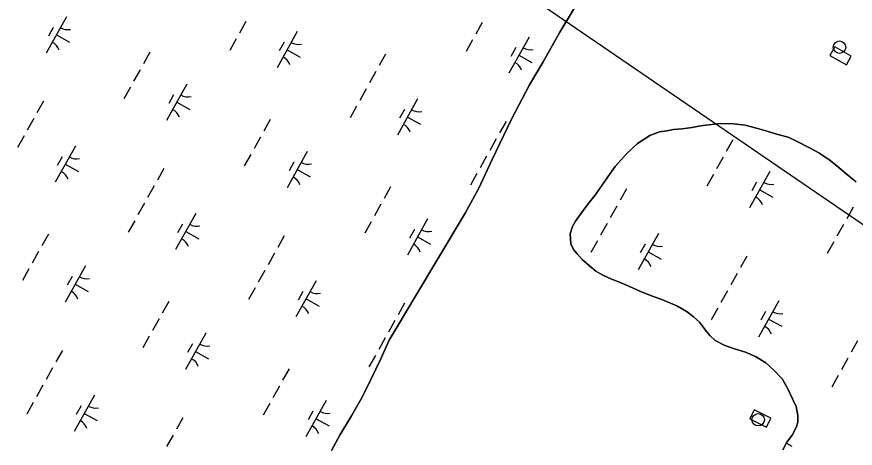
# Model space of a CAD drawing. Extents: x 3923531 to 3943530, y 207391 to 229799.
# Drawn here: x 3934022 to 3935033, y 221223 to 221743 of the extents above; entities that cross this region are included whole.
import ezdxf

# ---------------------------------------------------------------- set-up
doc = ezdxf.new("R2010")
doc.units = 0
for name, color, linetype in [('V-CHAN-DOCK', 7, 'Continuous'), ('V-DOMW-TANK', 7, 'Continuous'), ('V-TOPO-SHOR', 7, 'Continuous'), ('V-UTIL-LINE', 7, 'Continuous'), ('V-WETL-SWMP', 7, 'Continuous')]:
    doc.layers.add(name, color=color, linetype=linetype)

msp = doc.modelspace()

# ---------------------------------------------------------------- linework, layer by layer
at = {"layer": 'V-CHAN-DOCK'}
for points in [[(3935028.3, 221695.5), (3935008.4, 221706.8), (3935002.5, 221696.3), (3935022.3, 221685)], [(3934905.8, 221258.7), (3934926.1, 221248.6), (3934931.4, 221259.3), (3934911.2, 221269.4)]]:
    msp.add_lwpolyline(points, close=True, dxfattribs=at)
at = {"layer": 'V-DOMW-TANK'}
for centre in [(3935014.1, 221706.4), (3934915.9, 221257.4)]:
    msp.add_circle(centre, 7.5, dxfattribs=at)
at = {"layer": 'V-TOPO-SHOR'}
for points in [[(3934401.1, 221220.3), (3934411.4, 221239), (3934425.2, 221262), (3934438.2, 221284.7), (3934448.9, 221306.1), (3934460.7, 221330.7), (3934471, 221353.4), (3934562.6, 221506.3), (3934578.4, 221535.7), (3934594.9, 221571.1), (3934618.2, 221619.5), (3934640.3, 221660.8), (3934656.5, 221688.7), (3934676.6, 221724.4), (3934694.4, 221753.8)], [(3934720.3, 221436.5), (3934712.4, 221442.8), (3934703.6, 221450.7), (3934697.7, 221457.4), (3934693.3, 221462.6), (3934690.1, 221469.3), (3934689.3, 221481.6), (3934692, 221490.4), (3934695.6, 221496.7), (3934701.5, 221505.1), (3934711, 221517.4), (3934718.9, 221527.7), (3934726.8, 221538.9), (3934734.7, 221550), (3934743.4, 221562.7), (3934757.3, 221577.8), (3934770.3, 221590.2), (3934785.4, 221600.1), (3934796.9, 221604.5), (3934805.6, 221605.7), (3934813.9, 221607), (3934824.3, 221607.8), (3934836.2, 221609.4), (3934846.5, 221611.4), (3934856.4, 221612.6), (3934869.9, 221614.2), (3934886.1, 221613.9), (3934900.4, 221612.3), (3934913.9, 221608.8), (3934928.2, 221604.9), (3934939.7, 221601.3), (3934952.1, 221597.8), (3934962, 221593.1), (3934978.7, 221584.8), (3934989, 221578.9), (3935001.3, 221570.9), (3935010.9, 221563.4), (3935021.6, 221554.3), (3935034, 221544.1)], [(3934945.5, 221221.2), (3934950.7, 221230.3), (3934957, 221238.7), (3934961.7, 221248.2), (3934963.7, 221254.6), (3934963.7, 221262.5), (3934961.7, 221273.2), (3934957.3, 221282.7), (3934951.3, 221295.4), (3934944.9, 221306.9), (3934935.4, 221316.8), (3934925, 221325.9), (3934912.7, 221333.8), (3934900.8, 221338.9), (3934887.3, 221342.9), (3934875, 221347.2), (3934864.2, 221352.7), (3934857.5, 221359.1), (3934852.3, 221365.4), (3934845.1, 221374.9), (3934838, 221381.6), (3934830.4, 221387.6), (3934817.7, 221394.7), (3934799.8, 221402.2), (3934790.3, 221405.7), (3934776, 221411.2), (3934765.2, 221415.9), (3934753.3, 221421.1), (3934738.2, 221427.4), (3934728.7, 221431.7), (3934720.3, 221436.5)]]:
    msp.add_lwpolyline(points, dxfattribs=at)
at = {"layer": 'V-UTIL-LINE'}
msp.add_line((3933790.7, 222348.7), (3937515.3, 219801.9), dxfattribs=at)
at = {"layer": 'V-WETL-SWMP'}
for p, q in [((3934694.4, 221753.8), (3934676.6, 221724.4)), ((3934081.6, 221742.9), (3934057.2, 221699.3)), ((3934065.6, 221730.1), (3934059.7, 221719.6)), ((3934298, 221737.3), (3934290.2, 221723.3)), ((3934583.2, 221736.1), (3934575.4, 221722.1)), ((3934069.4, 221721.1), (3934085.1, 221712.3)), ((3934360, 221725.1), (3934335.6, 221681.5)), ((3934676.6, 221724.4), (3934656.5, 221688.7)), ((3934286.3, 221716.4), (3934278.5, 221702.4)), ((3934344, 221712.3), (3934338.1, 221701.8)), ((3934571.5, 221715.1), (3934563.7, 221701.1)), ((3934639.6, 221718.6), (3934615.2, 221675)), ((3934182.1, 221700.2), (3934174.3, 221686.2)), ((3934347.8, 221703.3), (3934363.5, 221694.5)), ((3934623.6, 221705.8), (3934617.7, 221695.3)), ((3934466.6, 221698.1), (3934458.8, 221684.1)), ((3934627.4, 221696.8), (3934643.1, 221688)), ((3934656.5, 221688.7), (3934640.3, 221660.8)), ((3934170.4, 221679.2), (3934162.6, 221665.3)), ((3934454.9, 221677.1), (3934447.1, 221663.2)), ((3934158.7, 221658.3), (3934150.9, 221644.3)), ((3934226.8, 221661.8), (3934202.4, 221618.2)), ((3934640.3, 221660.8), (3934618.2, 221619.5)), ((3934210.8, 221649), (3934204.9, 221638.5)), ((3934443.2, 221656.2), (3934435.4, 221642.2)), ((3934053.8, 221641.3), (3934046, 221627.3)), ((3934214.6, 221640), (3934230.3, 221631.2)), ((3934505.2, 221644), (3934480.8, 221600.4)), ((3934431.5, 221635.2), (3934423.7, 221621.3)), ((3934489.2, 221631.2), (3934483.3, 221620.7)), ((3934042.1, 221620.3), (3934034.3, 221606.3)), ((3934327.3, 221619.1), (3934319.5, 221605.1)), ((3934493, 221622.2), (3934508.7, 221613.4)), ((3934618.2, 221619.5), (3934594.9, 221571.1)), ((3934611.9, 221617), (3934604, 221603)), ((3934824.3, 221607.8), (3934813.9, 221607)), ((3934836.2, 221609.4), (3934824.3, 221607.8)), ((3934846.5, 221611.4), (3934836.2, 221609.4)), ((3934856.4, 221612.6), (3934846.5, 221611.4)), ((3934869.9, 221614.2), (3934856.4, 221612.6)), ((3934886.1, 221613.9), (3934869.9, 221614.2)), ((3934900.4, 221612.3), (3934886.1, 221613.9)), ((3934913.9, 221608.8), (3934900.4, 221612.3)), ((3934928.2, 221604.9), (3934913.9, 221608.8)), ((3934030.4, 221599.4), (3934022.6, 221585.4)), ((3934315.6, 221598.1), (3934307.8, 221584.1)), ((3934785.4, 221600.1), (3934770.3, 221590.2)), ((3934796.9, 221604.5), (3934785.4, 221600.1)), ((3934805.6, 221605.7), (3934796.9, 221604.5)), ((3934813.9, 221607), (3934805.6, 221605.7)), ((3934939.7, 221601.3), (3934928.2, 221604.9)), ((3934952.1, 221597.8), (3934939.7, 221601.3)), ((3934962, 221593.1), (3934952.1, 221597.8)), ((3934600.1, 221596), (3934592.3, 221582)), ((3934770.3, 221590.2), (3934757.3, 221577.8)), ((3934885.3, 221594.8), (3934877.5, 221580.8)), ((3934978.7, 221584.8), (3934962, 221593.1)), ((3934092.4, 221587.2), (3934068, 221543.5)), ((3934372, 221580.7), (3934347.6, 221537)), ((3934757.3, 221577.8), (3934743.4, 221562.7)), ((3934989, 221578.9), (3934978.7, 221584.8)), ((3935001.3, 221570.9), (3934989, 221578.9)), ((3934076.4, 221574.3), (3934070.5, 221563.9)), ((3934303.9, 221577.1), (3934296.1, 221563.2)), ((3934356, 221567.9), (3934350.1, 221557.4)), ((3934594.9, 221571.1), (3934578.4, 221535.7)), ((3934588.4, 221575.1), (3934580.6, 221561.1)), ((3934873.6, 221573.8), (3934865.8, 221559.8)), ((3935010.9, 221563.4), (3935001.3, 221570.9)), ((3934080.2, 221565.3), (3934095.9, 221556.6)), ((3934199, 221560.1), (3934191.2, 221546.2)), ((3934359.8, 221558.9), (3934375.5, 221550.1)), ((3934743.4, 221562.7), (3934734.7, 221550)), ((3935021.6, 221554.3), (3935010.9, 221563.4)), ((3934576.7, 221554.1), (3934568.9, 221540.1)), ((3934734.7, 221550), (3934718.9, 221527.7)), ((3934861.9, 221552.9), (3934854.1, 221538.9)), ((3934930, 221556.4), (3934905.6, 221512.7)), ((3935033.9, 221544.1), (3935021.6, 221554.3)), ((3934187.3, 221539.2), (3934179.5, 221525.2)), ((3934472.5, 221537.9), (3934464.7, 221524)), ((3934914, 221543.6), (3934908.2, 221533.1)), ((3934578.4, 221535.7), (3934562.6, 221506.3)), ((3934718.9, 221527.7), (3934711, 221517.4)), ((3934757.1, 221535.8), (3934749.3, 221521.9)), ((3934917.8, 221534.6), (3934933.5, 221525.8)), ((3934175.6, 221518.2), (3934167.8, 221504.3)), ((3934460.8, 221517), (3934453, 221503)), ((3934711, 221517.4), (3934701.5, 221505.1)), ((3934745.4, 221514.9), (3934737.6, 221500.9)), ((3935030.6, 221513.6), (3935022.8, 221499.7)), ((3934163.9, 221497.3), (3934156.1, 221483.3)), ((3934237.6, 221506), (3934213.2, 221462.4)), ((3934562.6, 221506.3), (3934471, 221353.4)), ((3934517.2, 221499.6), (3934492.8, 221455.9)), ((3934695.6, 221496.7), (3934692, 221490.4)), ((3934701.5, 221505.1), (3934695.6, 221496.7)), ((3934221.6, 221493.2), (3934215.7, 221482.7)), ((3934449.1, 221496), (3934441.3, 221482.1)), ((3934501.2, 221486.7), (3934495.3, 221476.3)), ((3934692, 221490.4), (3934689.3, 221481.6)), ((3934733.7, 221493.9), (3934725.9, 221480)), ((3935018.9, 221492.7), (3935011, 221478.7)), ((3934059.7, 221481.1), (3934051.9, 221467.1)), ((3934225.4, 221484.2), (3934241.1, 221475.4)), ((3934344.2, 221479), (3934336.4, 221465)), ((3934505, 221477.7), (3934520.7, 221469)), ((3934689.3, 221481.6), (3934690.1, 221469.3)), ((3934795.6, 221481.8), (3934771.2, 221438.1)), ((3934690.1, 221469.3), (3934693.3, 221462.6)), ((3934722, 221473), (3934714.1, 221459)), ((3934779.6, 221468.9), (3934773.8, 221458.5)), ((3935007.1, 221471.7), (3934999.3, 221457.8)), ((3934048, 221460.1), (3934040.2, 221446.2)), ((3934332.5, 221458.1), (3934324.7, 221444.1)), ((3934693.3, 221462.6), (3934697.7, 221457.4)), ((3934697.7, 221457.4), (3934703.6, 221450.7)), ((3934783.4, 221459.9), (3934799.1, 221451.1)), ((3934703.6, 221450.7), (3934712.4, 221442.8)), ((3934902.3, 221454.7), (3934894.5, 221440.8)), ((3934036.3, 221439.2), (3934028.5, 221425.2)), ((3934104.4, 221442.7), (3934080, 221399.1)), ((3934320.8, 221437.1), (3934313, 221423.1)), ((3934712.4, 221442.8), (3934720.3, 221436.5)), ((3934720.3, 221436.5), (3934728.7, 221431.7)), ((3934088.4, 221429.9), (3934082.5, 221419.4)), ((3934728.7, 221431.7), (3934738.2, 221427.4)), ((3934738.2, 221427.4), (3934753.3, 221421.1)), ((3934890.6, 221433.8), (3934882.8, 221419.8)), ((3934092.2, 221420.9), (3934107.9, 221412.1)), ((3934309.1, 221416.2), (3934301.3, 221402.2)), ((3934382.8, 221424.9), (3934358.4, 221381.3)), ((3934753.3, 221421.1), (3934765.2, 221416)), ((3934765.2, 221416), (3934776, 221411.2)), ((3934366.8, 221412.1), (3934360.9, 221401.6)), ((3934776, 221411.2), (3934790.3, 221405.7)), ((3934790.3, 221405.7), (3934799.8, 221402.2)), ((3934878.9, 221412.8), (3934871.1, 221398.8)), ((3934204.9, 221400), (3934197.1, 221386)), ((3934370.6, 221403.1), (3934386.3, 221394.3)), ((3934489.5, 221397.9), (3934481.7, 221383.9)), ((3934799.8, 221402.2), (3934817.7, 221394.7)), ((3934940.8, 221400.6), (3934916.4, 221357)), ((3934817.7, 221394.7), (3934830.4, 221387.6)), ((3934830.4, 221387.6), (3934838, 221381.6)), ((3934867.2, 221391.9), (3934859.4, 221377.9)), ((3934924.8, 221387.8), (3934919, 221377.3)), ((3934193.2, 221379), (3934185.4, 221365)), ((3934477.8, 221376.9), (3934470, 221363)), ((3934838, 221381.6), (3934845.1, 221374.9)), ((3934928.6, 221378.8), (3934944.4, 221370)), ((3934845.1, 221374.9), (3934852.3, 221365.4)), ((3934852.3, 221365.4), (3934857.5, 221359.1)), ((3934181.5, 221358.1), (3934173.7, 221344.1)), ((3934249.6, 221361.6), (3934225.2, 221318)), ((3934466, 221356), (3934458.2, 221342)), ((3934857.5, 221359.1), (3934864.2, 221352.7)), ((3934233.6, 221348.8), (3934227.7, 221338.3)), ((3934471, 221353.4), (3934460.7, 221330.7)), ((3934864.2, 221352.7), (3934875, 221347.2)), ((3934875, 221347.2), (3934887.3, 221342.9)), ((3935035.8, 221352.6), (3935028, 221338.7)), ((3934076.6, 221341), (3934068.8, 221327.1)), ((3934237.4, 221339.8), (3934253.1, 221331)), ((3934454.3, 221335), (3934446.5, 221321.1)), ((3934887.3, 221342.9), (3934900.8, 221338.9)), ((3934900.8, 221338.9), (3934912.7, 221333.8)), ((3934460.7, 221330.7), (3934448.9, 221306.1)), ((3934912.7, 221333.8), (3934925, 221325.9)), ((3934925, 221325.9), (3934935.3, 221316.8)), ((3935024.1, 221331.7), (3935016.3, 221317.7)), ((3934064.9, 221320.1), (3934057.1, 221306.1)), ((3934350.1, 221318.8), (3934342.3, 221304.9)), ((3934935.3, 221316.8), (3934944.9, 221306.9)), ((3934448.9, 221306.1), (3934438.2, 221284.7)), ((3934944.9, 221306.9), (3934951.3, 221295.4)), ((3935012.4, 221310.7), (3935004.6, 221296.8)), ((3934053.2, 221299.1), (3934045.4, 221285.2)), ((3934338.4, 221297.9), (3934330.6, 221283.9)), ((3934951.3, 221295.4), (3934957.3, 221282.7)), ((3934115.2, 221287), (3934090.8, 221243.3)), ((3934438.2, 221284.7), (3934425.2, 221262)), ((3934041.5, 221278.2), (3934033.7, 221264.2)), ((3934099.2, 221274.1), (3934093.3, 221263.7)), ((3934326.7, 221276.9), (3934318.9, 221263)), ((3934394.8, 221280.5), (3934370.4, 221236.8)), ((3934957.3, 221282.7), (3934961.7, 221273.2)), ((3934103, 221265.1), (3934118.7, 221256.4)), ((3934378.8, 221267.7), (3934373, 221257.2)), ((3934961.7, 221273.2), (3934963.7, 221262.5)), ((3934221.9, 221259.9), (3934214.1, 221246)), ((3934382.6, 221258.7), (3934398.3, 221249.9)), ((3934425.2, 221262), (3934411.4, 221239)), ((3934963.7, 221254.6), (3934961.7, 221248.2)), ((3934963.7, 221262.5), (3934963.7, 221254.6)), ((3934961.7, 221248.2), (3934957, 221238.7)), ((3934210.1, 221239), (3934202.3, 221225)), ((3934411.4, 221239), (3934401.1, 221220.3)), ((3934957, 221238.7), (3934950.7, 221230.3)), ((3934950.7, 221230.3), (3934945.5, 221221.2)), ((3934950, 221229.1), (3934956.4, 221225.6))]:
    msp.add_line(p, q, dxfattribs=at)
for centre, start, end in [((3934083, 221745.1), 240.0381, 281.5817), ((3934056.1, 221696.9), 20.0381, 61.5817), ((3934361.5, 221727.3), 240.0381, 281.5817), ((3934641.1, 221720.8), 240.0381, 281.5817), ((3934334.5, 221679.1), 20.0381, 61.5817), ((3934614.1, 221672.6), 20.0381, 61.5817), ((3934228.3, 221664), 240.0381, 281.5817), ((3934201.3, 221615.8), 20.0381, 61.5817), ((3934506.7, 221646.2), 240.0381, 281.5817), ((3934479.7, 221597.9), 20.0381, 61.5817), ((3934093.9, 221589.3), 240.0381, 281.5817), ((3934373.5, 221582.9), 240.0381, 281.5817), ((3934066.9, 221541.1), 20.0381, 61.5817), ((3934346.5, 221534.6), 20.0381, 61.5817), ((3934931.5, 221558.6), 240.0381, 281.5817), ((3934904.6, 221510.3), 20.0381, 61.5817), ((3934239.1, 221508.2), 240.0381, 281.5817), ((3934518.7, 221501.7), 240.0381, 281.5817), ((3934212.1, 221460), 20.0381, 61.5817), ((3934491.7, 221453.5), 20.0381, 61.5817), ((3934797.1, 221483.9), 240.0381, 281.5817), ((3934770.2, 221435.7), 20.0381, 61.5817), ((3934105.9, 221444.9), 240.0381, 281.5817), ((3934078.9, 221396.7), 20.0381, 61.5817), ((3934384.3, 221427.1), 240.0381, 281.5817), ((3934357.3, 221378.9), 20.0381, 61.5817), ((3934942.3, 221402.8), 240.0381, 281.5817), ((3934915.4, 221354.6), 20.0381, 61.5817), ((3934251.1, 221363.8), 240.0381, 281.5817), ((3934224.1, 221315.5), 20.0381, 61.5817), ((3934116.7, 221289.1), 240.0381, 281.5817), ((3934396.3, 221282.7), 240.0381, 281.5817), ((3934089.7, 221240.9), 20.0381, 61.5817), ((3934369.4, 221234.4), 20.0381, 61.5817)]:
    msp.add_arc(centre, 17.6, start, end, dxfattribs=at)

doc.saveas('drawing.dxf')
